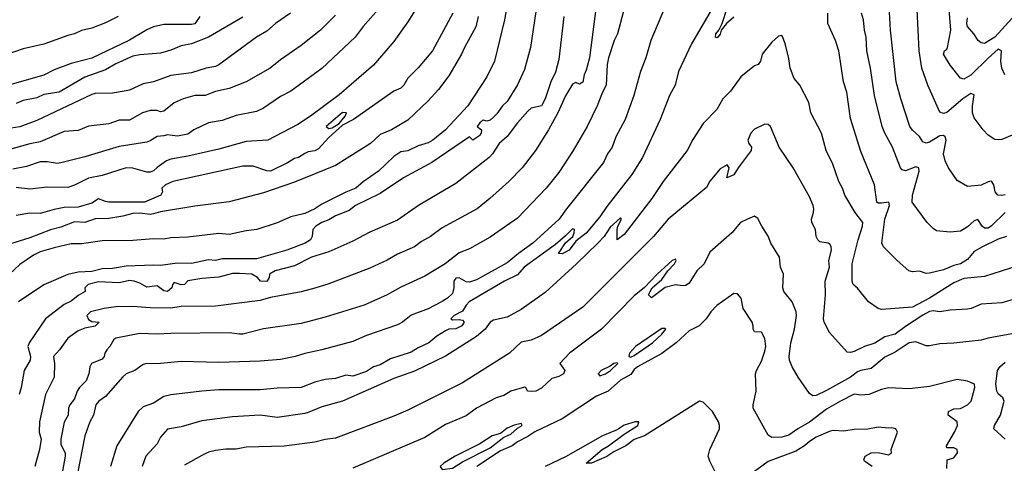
# Model space of a CAD drawing. Header units: metres. Extents: x -46681 to -43747, y -240911 to -237677.
# Tile 428 of 656: x -44574 to -44431, y -239863 to -239798. Entities that reach past the tile are written whole.
import ezdxf

# ---------------------------------------------------------------- set-up
doc = ezdxf.new("R2010")
doc.units = ezdxf.units.M
doc.layers.add('CONTOUR_INDEX', color=1, linetype='Continuous')
doc.layers.add('CONTOUR_INTER', color=3, linetype='Continuous')

msp = doc.modelspace()

# ---------------------------------------------------------------- linework, layer by layer
at = {"layer": 'CONTOUR_INDEX'}
for points, elevation in [([(-44502.73, -239794.02), (-44503.52, -239798.52), (-44504.96, -239804.52), (-44506.1, -239806.8), (-44508.85, -239811.02), (-44512.11, -239814.52), (-44513.95, -239816.02), (-44514.6, -239816.41), (-44516.1, -239816.86), (-44517.6, -239817.57), (-44518.6, -239817.7), (-44519.6, -239818.37), (-44521.84, -239820.52), (-44524.1, -239822.09), (-44525.16, -239823.02), (-44526.6, -239823.6), (-44530.1, -239825.34), (-44531.12, -239826.02), (-44532.6, -239826.67), (-44534.6, -239827.18), (-44536.6, -239828.05), (-44539.57, -239829.02), (-44541.1, -239829.2), (-44543.6, -239829.72), (-44545.1, -239829.61), (-44549.6, -239830.13), (-44552.1, -239830.22), (-44553.1, -239830.4), (-44554.6, -239830.39), (-44557.6, -239830.64), (-44562.1, -239830.67), (-44565.1, -239831.1), (-44566.6, -239831.11), (-44569.1, -239831.66), (-44571.1, -239832.27), (-44572.1, -239832.74), (-44574.1, -239834.09), (-44575.6, -239835.53)], 100), ([(-44479.68, -239795.52), (-44482.21, -239801.52), (-44482.94, -239804.02), (-44483.7, -239806.02), (-44484.65, -239809.52), (-44485.95, -239813.02), (-44487.29, -239815.52), (-44487.85, -239817.02), (-44488.52, -239818.02), (-44489.1, -239819.27), (-44494.49, -239826.02), (-44495.56, -239827.52), (-44499.4, -239831.02), (-44501.49, -239832.52), (-44503.1, -239833.89), (-44507.6, -239836.36), (-44508.6, -239836.68), (-44509.1, -239836.64), (-44510.1, -239836.04), (-44510.6, -239836.12), (-44510.87, -239836.52), (-44510.89, -239837.52), (-44511.1, -239838.33), (-44511.79, -239839.02), (-44512.6, -239839.51), (-44514.6, -239840.58), (-44517.1, -239841.48), (-44518.34, -239842.52), (-44519.1, -239842.91), (-44523.6, -239844.46), (-44525.6, -239845.31), (-44530.1, -239846.54), (-44532.6, -239847.05), (-44534, -239847.52), (-44536.1, -239847.94), (-44539.1, -239848.2), (-44545.1, -239848.36), (-44550.6, -239848.22), (-44554.1, -239848.58), (-44555.6, -239848.53), (-44556.1, -239848.66), (-44557.33, -239849.52), (-44558.6, -239850.03), (-44559.1, -239850.44), (-44561.6, -239853.3), (-44562.56, -239854.02), (-44563, -239854.52), (-44563.33, -239856.02), (-44563.88, -239857.02), (-44564.62, -239859.02), (-44565.7, -239864.52)], 95), ([(-44430.6, -239826.53), (-44432.6, -239828.47), (-44433.1, -239828.82), (-44433.6, -239828.81), (-44433.94, -239828.52), (-44434.6, -239827.57), (-44435.1, -239827.74), (-44436.1, -239828.61), (-44437.1, -239829.25), (-44438.6, -239829.41), (-44440.6, -239829.21), (-44441.1, -239828.89), (-44441.94, -239828.02), (-44444.14, -239825.02), (-44444.08, -239824.02), (-44443.11, -239820.52), (-44443.18, -239820.02), (-44443.6, -239819.91), (-44445.1, -239820.46), (-44445.6, -239820.33), (-44445.84, -239820.02), (-44447, -239817.02), (-44448.1, -239815.02), (-44448.49, -239814.02), (-44449.62, -239809.52), (-44450.2, -239805.52), (-44450.74, -239803.02), (-44450.83, -239801.02), (-44451.08, -239800.02), (-44451.25, -239798.52), (-44451.54, -239797.52)], 95), ([(-44528.1, -239797.82), (-44530.29, -239800.02), (-44533.1, -239802.26), (-44536.1, -239804.32), (-44537.61, -239805.52), (-44541.1, -239807.53), (-44543.6, -239808.5), (-44545.6, -239808.93), (-44547.1, -239809.5), (-44548.6, -239809.54), (-44550.28, -239810.02), (-44551.6, -239810.6), (-44553.1, -239811.82), (-44553.6, -239811.88), (-44554.1, -239811.69), (-44555.1, -239811.68), (-44556.22, -239812.02), (-44558.1, -239813.12), (-44559.6, -239813.11), (-44561.1, -239813.62), (-44564.1, -239813.96), (-44565.6, -239814.59), (-44567.6, -239814.76), (-44571.1, -239816.28), (-44572.6, -239816.54), (-44576.6, -239817.66)], 105), ([(-44439.1, -239863.78), (-44439.04, -239862.52), (-44438.1, -239862.23), (-44437.56, -239861.52), (-44437.6, -239861.01), (-44438.1, -239860.79), (-44439.1, -239860.79), (-44439.14, -239860.52), (-44437.99, -239858.52), (-44437.56, -239857.52), (-44437.6, -239857), (-44438.9, -239856.02), (-44438.85, -239855.52), (-44438.1, -239855.11), (-44437.1, -239855.04), (-44436.1, -239854.53), (-44435.56, -239854.02), (-44435, -239852.02), (-44435.08, -239851.52), (-44436.1, -239851.08), (-44437.6, -239850.84), (-44441.6, -239851.87), (-44444.6, -239852.21), (-44447.6, -239852.08), (-44448.6, -239852.3), (-44450.44, -239853.02), (-44451.6, -239853.11), (-44452.6, -239853), (-44454.6, -239853.98), (-44456.6, -239855.15), (-44459.1, -239857.07), (-44460.78, -239858.02), (-44462.1, -239858.95), (-44463.1, -239859.23), (-44464.6, -239859.29), (-44465.1, -239858.93), (-44467.32, -239855.02), (-44467.31, -239854.52), (-44466.85, -239852.52), (-44466.96, -239850.02), (-44466.82, -239849.52), (-44466.1, -239848.2), (-44465.6, -239846.71), (-44465.46, -239846.02), (-44465.6, -239844.9), (-44466.1, -239843.97), (-44467.1, -239843.91), (-44467.31, -239843.52), (-44467.29, -239843.02), (-44467.44, -239842.52), (-44468.77, -239840.52), (-44469.02, -239839.02), (-44469.6, -239838.38), (-44470.1, -239838.31), (-44472.6, -239840.08), (-44473.47, -239841.02), (-44474.14, -239842.02), (-44475.18, -239843.02), (-44476.6, -239843.78), (-44478.49, -239845.52), (-44480.6, -239847.08), (-44484.13, -239849.02), (-44484.6, -239849.4), (-44485.1, -239850.13), (-44486.6, -239850.95), (-44488.42, -239852.52), (-44490.1, -239853.28), (-44495.1, -239856.55), (-44499.1, -239858.45), (-44500.1, -239859.13), (-44501.6, -239859.9), (-44502.39, -239860.52), (-44504.1, -239861.24), (-44507.55, -239863.52)], 90), ([(-44480.6, -239843.44), (-44484.43, -239846.02), (-44485.31, -239847.02), (-44485.42, -239847.52), (-44485.1, -239847.57), (-44484.6, -239847.35), (-44481.93, -239845.52), (-44480.6, -239844.26), (-44480.03, -239843.52), (-44480.1, -239843.41), (-44480.6, -239843.44)], 90), ([(-44487.6, -239848.5), (-44488.1, -239848.89), (-44489.44, -239849.52), (-44489.88, -239850.02), (-44489.6, -239850.32), (-44488.81, -239850.02), (-44488.05, -239849.52), (-44486.99, -239848.52), (-44487.1, -239848.43), (-44487.6, -239848.5)], 90), ([(-44502.1, -239857.5), (-44503.1, -239857.92), (-44504.1, -239858.71), (-44505.28, -239859.02), (-44507.1, -239860.2), (-44510.7, -239862.02), (-44512.35, -239863.02), (-44512.87, -239863.52), (-44512.6, -239863.94), (-44511.1, -239863.75), (-44509.6, -239862.81), (-44505.6, -239860.78), (-44503.6, -239859.23), (-44502.6, -239858.78), (-44501.6, -239857.92), (-44500.91, -239857.52), (-44501.1, -239857.25), (-44502.1, -239857.5)], 90)]:
    msp.add_lwpolyline(points, dxfattribs=dict(at, elevation=elevation))
at = {"layer": 'CONTOUR_INTER'}
for points, elevation in [([(-44498.18, -239792.02), (-44499.73, -239802.52), (-44500.6, -239805.71), (-44501.6, -239807.96), (-44503.1, -239810.39), (-44503.8, -239811.02), (-44504.6, -239812.18), (-44505.1, -239812.68), (-44505.6, -239813.09), (-44506.1, -239813.26), (-44506.6, -239813.13), (-44507.1, -239813.51), (-44507.49, -239814.02), (-44506.86, -239814.52), (-44506.9, -239815.02), (-44507.1, -239815.34), (-44508.1, -239816), (-44508.6, -239815.52), (-44514.1, -239819.27), (-44518.23, -239821.52), (-44521.6, -239823.8), (-44525.2, -239825.52), (-44526.1, -239826.23), (-44528.12, -239827.02), (-44529.1, -239827.63), (-44530.11, -239828.02), (-44530.98, -239828.52), (-44531.43, -239829.02), (-44531.53, -239830.02), (-44531.76, -239830.52), (-44532.53, -239831.02), (-44535.21, -239832.02), (-44539.6, -239833.27), (-44544.6, -239833.28), (-44545.6, -239833.53), (-44546.6, -239833.42), (-44549.1, -239833.96), (-44551.1, -239833.92), (-44553.6, -239834.26), (-44554.6, -239834.19), (-44558.6, -239834.33), (-44560.6, -239834.67), (-44562.1, -239834.72), (-44563.6, -239835.13), (-44565.6, -239835.22), (-44567.1, -239835.56), (-44570.6, -239837.09), (-44574.25, -239839.52)], 99), ([(-44515.56, -239795.52), (-44517.6, -239798.79), (-44519.6, -239801.64), (-44522.6, -239805.11), (-44527.6, -239809.42), (-44531.74, -239812.52), (-44533.6, -239813.74), (-44537.98, -239816.02), (-44541.1, -239816.19), (-44545.1, -239817.31), (-44549.6, -239818.35), (-44552.1, -239818.76), (-44552.7, -239819.02), (-44554.1, -239819.97), (-44554.6, -239820.47), (-44555.1, -239820.69), (-44555.6, -239820.68), (-44557.6, -239820.08), (-44558.6, -239820.05), (-44562.1, -239821.17), (-44564.1, -239821.54), (-44566.1, -239822.55), (-44567.1, -239822.89), (-44570.1, -239822.84), (-44572.6, -239823.13), (-44574.6, -239822.89)], 103), ([(-44472.6, -239795.7), (-44476.29, -239802.02), (-44478.17, -239806.02), (-44478.66, -239808.02), (-44479.47, -239809.52), (-44480.85, -239813.02), (-44483.4, -239818.52), (-44484.94, -239821.02), (-44488.6, -239825.65), (-44489.6, -239827.16), (-44491.6, -239829.57), (-44493.1, -239830.69), (-44494.1, -239832.02), (-44495.1, -239832.55), (-44495.62, -239832.52), (-44494.6, -239830.98), (-44493.56, -239830.02), (-44493.35, -239829.52), (-44493.33, -239829.02), (-44493.6, -239828.92), (-44494.6, -239829.95), (-44496.1, -239831.22), (-44500.63, -239834.52), (-44501.6, -239835.61), (-44503.52, -239836.52), (-44508.63, -239839.52), (-44509.11, -239840.02), (-44509.6, -239840.9), (-44510.82, -239841.52), (-44511.31, -239842.02), (-44511.1, -239842.16), (-44510.1, -239842.1), (-44509.6, -239842.21), (-44509.36, -239842.52), (-44509.7, -239843.02), (-44510.6, -239843.48), (-44511.6, -239843.54), (-44512.1, -239843.76), (-44513.34, -239844.52), (-44514.51, -239845.52), (-44516.1, -239846.22), (-44517.1, -239846.89), (-44520.1, -239847.82), (-44521.6, -239848.7), (-44522.6, -239849.02), (-44523.6, -239849.68), (-44525.6, -239850.34), (-44526.6, -239850.23), (-44528.1, -239850.71), (-44529.6, -239850.82), (-44531.1, -239851.21), (-44533.1, -239852.01), (-44536.6, -239852.12), (-44539.1, -239852.34), (-44545.1, -239852.37), (-44547.6, -239852.53), (-44552.1, -239853.06), (-44553.1, -239853.33), (-44554.6, -239854.27), (-44556.1, -239854.8), (-44556.87, -239855.52), (-44559.93, -239860.52), (-44560.86, -239863.52)], 94), ([(-44534.65, -239797.52), (-44536.85, -239799.02), (-44538.1, -239800.17), (-44539.6, -239801.03), (-44545.1, -239805.04), (-44545.6, -239805.3), (-44546.94, -239805.52), (-44549.1, -239806.2), (-44552.1, -239806.61), (-44554.6, -239807.51), (-44556.1, -239807.8), (-44558.1, -239808.74), (-44558.6, -239808.86), (-44560.6, -239809.16), (-44563.1, -239809.23), (-44563.6, -239809.36), (-44571.6, -239813.15), (-44574.1, -239814.07), (-44576.6, -239814.48)], 106), ([(-44521.92, -239797.02), (-44524.1, -239799.5), (-44525.24, -239801.02), (-44530.1, -239805.58), (-44534.6, -239808.89), (-44536.1, -239809.64), (-44538.6, -239811.36), (-44539.6, -239811.84), (-44542.6, -239812.45), (-44544.6, -239813.15), (-44546.6, -239813.5), (-44548.75, -239814.52), (-44549.6, -239815.13), (-44551.1, -239815.42), (-44552.6, -239815.22), (-44553.1, -239815.4), (-44554.1, -239815.46), (-44555.1, -239816.12), (-44555.6, -239816.3), (-44559.6, -239816.92), (-44564.6, -239818.45), (-44568.1, -239819.32), (-44568.6, -239819.4), (-44570.1, -239819.17), (-44571.1, -239819.19), (-44573.1, -239819.83), (-44575.1, -239820.22)], 104), ([(-44511.01, -239797.52), (-44513.98, -239803.02), (-44516.1, -239805.5), (-44517.6, -239806.98), (-44518.17, -239808.02), (-44518.6, -239808.44), (-44519.6, -239808.91), (-44525.5, -239813.02), (-44527.1, -239813.83), (-44529.1, -239815.63), (-44530.6, -239817.27), (-44531.1, -239817.58), (-44532.1, -239817.71), (-44532.6, -239817.94), (-44533.49, -239818.52), (-44534.1, -239818.69), (-44535.1, -239819.31), (-44537.6, -239820.52), (-44538.1, -239820.5), (-44540.1, -239819.78), (-44541.6, -239819.79), (-44551.8, -239822.02), (-44552.87, -239822.52), (-44553.41, -239823.02), (-44553.31, -239823.52), (-44553.54, -239824.02), (-44555.91, -239825.02), (-44561.1, -239825.04), (-44561.6, -239824.96), (-44562.6, -239824.55), (-44563.6, -239825.17), (-44565.6, -239825.78), (-44567.6, -239825.83), (-44569.1, -239826.09), (-44571.1, -239826.7), (-44572.6, -239826.64), (-44574.6, -239826.98)], 102), ([(-44490.15, -239796.52), (-44491.15, -239804.02), (-44491.6, -239805.82), (-44491.91, -239806.52), (-44492.1, -239807.6), (-44492.6, -239807.85), (-44493.1, -239807.63), (-44493.6, -239807.88), (-44494.6, -239809.55), (-44495.74, -239812.02), (-44497.08, -239814.52), (-44499, -239817.52), (-44500.92, -239820.02), (-44502.85, -239822.02), (-44505.65, -239824.52), (-44507.5, -239826.02), (-44512.6, -239828.75), (-44514.27, -239830.02), (-44515.6, -239830.77), (-44516.61, -239831.52), (-44519.1, -239832.61), (-44520.6, -239833.48), (-44523.1, -239834.63), (-44529.1, -239836.91), (-44531.1, -239837.55), (-44533.1, -239838.08), (-44537.6, -239838.92), (-44539.1, -239839.34), (-44545.6, -239840.19), (-44550.6, -239840.21), (-44552.1, -239840.44), (-44555.1, -239840.42), (-44557.6, -239840.21), (-44560.1, -239840.26), (-44561.8, -239840.52), (-44563.8, -239841.02), (-44564.31, -239841.52), (-44564.1, -239842.12), (-44563.6, -239842.38), (-44562.51, -239842.52), (-44563.1, -239843.06), (-44564.6, -239843.38), (-44565.6, -239843.78), (-44567.1, -239844.84), (-44568.29, -239846.52), (-44569.18, -239847.52), (-44569.02, -239848.52), (-44569.1, -239850.52), (-44570.32, -239853.02), (-44571.19, -239857.02), (-44571.26, -239858.52), (-44570.99, -239859.52), (-44571.2, -239861.02), (-44571.91, -239863.52)], 97), ([(-44485.97, -239796.52), (-44487.04, -239800.52), (-44487.55, -239801.52), (-44488.37, -239804.02), (-44488.54, -239805.02), (-44488.71, -239808.02), (-44489.24, -239809.02), (-44490, -239811.02), (-44491.47, -239814.02), (-44493.52, -239817.52), (-44495.6, -239820.72), (-44497.44, -239823.02), (-44501.6, -239827.36), (-44505.6, -239830.13), (-44508.6, -239831.85), (-44510.1, -239832.42), (-44512.14, -239834.02), (-44515.1, -239835.82), (-44518.6, -239837.42), (-44520.6, -239838.52), (-44523.96, -239840.02), (-44529.6, -239841.79), (-44533.1, -239842.69), (-44538.6, -239843.48), (-44541.6, -239844.23), (-44542.1, -239844.27), (-44543.6, -239844.06), (-44552.1, -239844.14), (-44554.1, -239844.26), (-44556.6, -239844.16), (-44560.1, -239844.83), (-44560.39, -239845.02), (-44560.95, -239846.02), (-44561.41, -239846.52), (-44561.68, -239847.02), (-44561.78, -239847.52), (-44562.1, -239847.88), (-44563.66, -239848.52), (-44563.87, -239849.02), (-44564.02, -239850.02), (-44564.43, -239851.02), (-44565.41, -239852.02), (-44565.73, -239852.52), (-44566.1, -239853.68), (-44566.79, -239854.52), (-44566.97, -239855.02), (-44567.05, -239856.02), (-44567.6, -239857.06), (-44568.12, -239859.52), (-44568.1, -239860.31), (-44567.49, -239861.52), (-44567.46, -239862.02), (-44568.01, -239865.02)], 96), ([(-44470.1, -239798.14), (-44471.2, -239799.02), (-44471.96, -239800.02), (-44472.1, -239800.59), (-44472.46, -239801.02), (-44472.6, -239801.14), (-44472.77, -239801.02), (-44472.72, -239800.52), (-44472.31, -239800.02), (-44471.81, -239799.02), (-44471.1, -239796.79)], 94), ([(-44430.43, -239830.02), (-44431.6, -239830.42), (-44433.9, -239831.52), (-44435.1, -239832.24), (-44436.1, -239833.37), (-44437.1, -239834.01), (-44438.1, -239834.25), (-44439.6, -239834.9), (-44441.6, -239835.39), (-44442.1, -239835.41), (-44443.1, -239835.1), (-44444.1, -239835.17), (-44444.62, -239835.02), (-44446.34, -239833.52), (-44448.3, -239831.52), (-44448.57, -239831.02), (-44448.12, -239827.52), (-44447.46, -239825.52), (-44447.56, -239825.02), (-44448.6, -239825.18), (-44449.1, -239825.17), (-44449.28, -239825.02), (-44449.62, -239822.52), (-44451.6, -239817.66), (-44453.1, -239812.85), (-44453.67, -239809.02), (-44454.13, -239807.52), (-44454.81, -239803.02), (-44455.29, -239801.52), (-44456.42, -239799.02), (-44456.44, -239797.52)], 94), ([(-44430.6, -239823.95), (-44431.1, -239824.07), (-44431.67, -239824.02), (-44432.08, -239823.52), (-44432.24, -239822.52), (-44432.6, -239822), (-44433.1, -239822.08), (-44434.1, -239822.57), (-44436.1, -239822.75), (-44437.6, -239821.9), (-44438.87, -239820.02), (-44439.36, -239819.02), (-44439.58, -239818.02), (-44439.18, -239816.02), (-44439.32, -239815.52), (-44439.6, -239815.33), (-44440.1, -239815.41), (-44441.6, -239816.3), (-44442.1, -239816.44), (-44442.6, -239816.27), (-44443.1, -239815.5), (-44444.1, -239814.57), (-44444.46, -239814.02), (-44445.79, -239810.02), (-44446.46, -239807.52), (-44447.29, -239800.02), (-44447.51, -239796.52)], 96), ([(-44429.6, -239815.31), (-44431.1, -239815.91), (-44431.6, -239815.99), (-44432.1, -239815.9), (-44433.1, -239815.29), (-44433.79, -239814.52), (-44435.1, -239812.77), (-44435.37, -239812.02), (-44435.36, -239811.02), (-44435.1, -239809.44), (-44435.6, -239809.22), (-44436.75, -239810.02), (-44439.1, -239811.99), (-44439.6, -239812.16), (-44440.1, -239811.92), (-44441.88, -239808.02), (-44442.74, -239805.52), (-44443.11, -239803.02), (-44443.43, -239797.02)], 97), ([(-44430.63, -239806.52), (-44431.11, -239805.52), (-44431.22, -239804.52), (-44431.14, -239803.02), (-44431.6, -239802.76), (-44433.1, -239804.06), (-44435.6, -239806.56), (-44436.6, -239807.15), (-44437.1, -239807.01), (-44438.6, -239805.12), (-44439.56, -239803.52), (-44439.45, -239803.02), (-44439.1, -239802.77), (-44438.99, -239802.52), (-44438.51, -239800.02), (-44438.74, -239797.02)], 98), ([(-44428.1, -239796.61), (-44432.1, -239801.04), (-44433.6, -239801.94), (-44434.1, -239801.87), (-44434.51, -239801.52), (-44435.16, -239800.52), (-44436.1, -239799.48), (-44436.19, -239799.02), (-44436.1, -239798.22)], 99), ([(-44559.76, -239798.02), (-44561.6, -239798.92), (-44563.6, -239799.7), (-44565.1, -239800.07), (-44566.1, -239800.52), (-44567.1, -239800.77), (-44570.6, -239802.06), (-44573.6, -239802.72), (-44578.1, -239804.29)], 109), ([(-44547.86, -239798.02), (-44548.6, -239799.09), (-44549.1, -239799.19), (-44553.1, -239799.2), (-44554.6, -239799.53), (-44555.6, -239799.95), (-44558.1, -239801.47), (-44563.6, -239804.1), (-44566.6, -239804.88), (-44569.1, -239805.79), (-44570.6, -239806.55), (-44577.6, -239808.53)], 108), ([(-44507.35, -239798.02), (-44507.67, -239799.52), (-44509.35, -239802.52), (-44509.76, -239803.52), (-44511.6, -239806.64), (-44513.1, -239808.63), (-44514.6, -239810.31), (-44517.6, -239813.09), (-44519.96, -239814.52), (-44521.6, -239815.18), (-44523.02, -239816.52), (-44528.1, -239819.71), (-44534.1, -239822.12), (-44538.6, -239823.69), (-44543.6, -239824.97), (-44548.6, -239825.6), (-44553.6, -239826.46), (-44554.6, -239826.75), (-44555.1, -239826.83), (-44556.6, -239826.65), (-44557.6, -239826.69), (-44559.1, -239827.09), (-44561.1, -239827.42), (-44563.1, -239827.45), (-44564.6, -239828.01), (-44566.1, -239827.92), (-44568.1, -239828.69), (-44569.6, -239829.08), (-44572.6, -239830.22), (-44575.6, -239831.16)], 101), ([(-44541.6, -239798.12), (-44546.6, -239801.04), (-44549.1, -239801.98), (-44550.6, -239802.28), (-44552.1, -239802.93), (-44553.6, -239803.37), (-44556.6, -239803.59), (-44557.6, -239803.79), (-44560.1, -239804.9), (-44561.6, -239805.77), (-44564.6, -239806.85), (-44568.37, -239809.02), (-44570.6, -239809.36), (-44571.6, -239809.88), (-44573.6, -239810.25), (-44574.6, -239810.69)], 107), ([(-44494.87, -239798.02), (-44495.6, -239804.3), (-44496.1, -239806.14), (-44496.78, -239807.52), (-44497.6, -239809.99), (-44498.1, -239811.01), (-44499.6, -239811.36), (-44500.1, -239811.79), (-44501.6, -239813.47), (-44503.1, -239815.46), (-44504.28, -239816.52), (-44505.26, -239818.02), (-44505.74, -239818.52), (-44510.6, -239822.32), (-44516.04, -239825.52), (-44519.1, -239827.65), (-44523.1, -239829.39), (-44525.6, -239830.72), (-44529.1, -239832.26), (-44531.6, -239833.06), (-44534.1, -239834.31), (-44536.88, -239835.02), (-44537.73, -239835.52), (-44537.76, -239836.02), (-44538.1, -239836.57), (-44539.03, -239836.52), (-44539.48, -239836.02), (-44540.32, -239835.52), (-44542.1, -239835.4), (-44543.1, -239835.44), (-44545.1, -239835.96), (-44547.6, -239836.17), (-44549.6, -239836.51), (-44550.1, -239837.03), (-44550.6, -239837.08), (-44551.6, -239836.74), (-44551.86, -239837.02), (-44551.94, -239837.52), (-44552.6, -239838.05), (-44553.1, -239837.96), (-44554.1, -239837.2), (-44555.6, -239837.41), (-44556.6, -239836.81), (-44557.42, -239836.52), (-44558.1, -239836.45), (-44559.6, -239836.79), (-44562.6, -239836.61), (-44564.13, -239837.02), (-44564.59, -239837.52), (-44564.55, -239838.02), (-44565.6, -239838.61), (-44566.6, -239839.46), (-44567.6, -239839.92), (-44570.35, -239842.02), (-44572.71, -239845.52), (-44572.91, -239846.02), (-44572.53, -239847.52), (-44572.57, -239848.02), (-44573.45, -239849.52), (-44573.87, -239852.02), (-44574.16, -239853.02)], 98), ([(-44425.1, -239833.13), (-44433.6, -239835.86), (-44436.6, -239836.13), (-44438.1, -239836.8), (-44441.6, -239839.03), (-44444.1, -239840.34), (-44448.6, -239840.65), (-44449.09, -239840.52), (-44450.49, -239839.52), (-44452.1, -239837.56), (-44452.74, -239837.02), (-44452.86, -239836.52), (-44452.88, -239834.02), (-44452.03, -239830.52), (-44451.38, -239828.52), (-44451.33, -239828.02), (-44452.42, -239826.52), (-44453.93, -239824.02), (-44454.27, -239823.02), (-44454.81, -239822.02), (-44455.71, -239819.52), (-44456.68, -239817.52), (-44457.36, -239815.02), (-44458.88, -239812.02), (-44459.17, -239810.52), (-44460.51, -239808.02), (-44461.31, -239807.02), (-44461.7, -239806.02), (-44461.9, -239805.52), (-44462.1, -239804.13), (-44462.6, -239802.12), (-44462.97, -239801.02), (-44463.1, -239800.78), (-44463.6, -239800.88), (-44464.6, -239801.75), (-44465.98, -239803.52), (-44466.23, -239804.52), (-44466.56, -239805.02), (-44467.1, -239805.19), (-44469.1, -239806.82), (-44470.6, -239808.88), (-44471.69, -239810.02), (-44472.6, -239811.55), (-44474.6, -239813.59), (-44476.1, -239815.9), (-44476.89, -239817.52), (-44480.42, -239822.02), (-44482.03, -239824.52), (-44486.1, -239829.72), (-44487.1, -239830.52), (-44487.1, -239829.02), (-44487.01, -239828.52), (-44486.47, -239827.52), (-44486.6, -239827.33), (-44488.1, -239828.68), (-44489.01, -239830.02), (-44489.9, -239831.02), (-44493.03, -239834.02), (-44497.6, -239838.18), (-44501.1, -239840.66), (-44503.1, -239841.77), (-44505.1, -239842.21), (-44505.6, -239842.48), (-44506.31, -239843.52), (-44507.6, -239844.58), (-44512.1, -239847.43), (-44516.6, -239849.63), (-44519.6, -239850.72), (-44527.1, -239854.02), (-44530.1, -239854.84), (-44532.1, -239855.67), (-44532.6, -239855.77), (-44536.6, -239856.36), (-44539.1, -239856.05), (-44543.1, -239856.3), (-44547.6, -239856.85), (-44550.6, -239857.72), (-44552.6, -239858.06), (-44553.6, -239859.24), (-44554.1, -239860.19), (-44555.71, -239862.02), (-44556.27, -239863.52)], 93), ([(-44527.1, -239812), (-44529.45, -239814.02), (-44529.1, -239814.32), (-44528.6, -239814.23), (-44527.6, -239813.57), (-44526.72, -239812.52), (-44526.53, -239812.02), (-44527.1, -239812)], 102), ([(-44428.6, -239838.96), (-44431.1, -239839.68), (-44434.1, -239839.88), (-44435.54, -239840.52), (-44436.1, -239840.63), (-44438.6, -239840.75), (-44440.1, -239840.99), (-44441.1, -239840.86), (-44441.6, -239840.97), (-44442.6, -239841.48), (-44445.1, -239843.12), (-44446.6, -239844.27), (-44448.1, -239844.65), (-44449.6, -239845.54), (-44451.1, -239846.03), (-44452.6, -239846.79), (-44453.1, -239846.92), (-44453.6, -239846.88), (-44456.16, -239844.02), (-44456.95, -239842.52), (-44457.05, -239842.02), (-44456.78, -239838.52), (-44456.83, -239836.52), (-44456.16, -239834.52), (-44456.27, -239833.52), (-44455.89, -239832.02), (-44455.92, -239831.52), (-44456.1, -239831.21), (-44456.39, -239831.02), (-44457.6, -239830.82), (-44457.88, -239830.52), (-44458.11, -239830.02), (-44458.21, -239829.02), (-44458.74, -239828.02), (-44458.79, -239827.52), (-44458.49, -239826.52), (-44458.48, -239826.02), (-44458.56, -239825.52), (-44459.1, -239824.24), (-44461.45, -239820.02), (-44463.5, -239817.02), (-44464.77, -239814.02), (-44465.1, -239813.73), (-44465.6, -239813.68), (-44467.1, -239814.42), (-44467.62, -239815.02), (-44468.06, -239816.02), (-44467.91, -239816.52), (-44467.55, -239817.02), (-44467.6, -239817.52), (-44469.49, -239820.02), (-44470.1, -239821.04), (-44471.12, -239821.52), (-44470.78, -239820.02), (-44471.1, -239819.59), (-44472.1, -239820.21), (-44473.6, -239821.99), (-44474.1, -239822.9), (-44479.66, -239827.52), (-44481.81, -239830.02), (-44492.1, -239840.3), (-44498.1, -239844.43), (-44499.6, -239845.13), (-44501.1, -239845.42), (-44502.79, -239847.02), (-44509.6, -239851.32), (-44517.6, -239855.32), (-44519.6, -239856.2), (-44528.1, -239859.37), (-44529.6, -239859.56), (-44531.1, -239859.94), (-44535.6, -239860.53), (-44541.1, -239860.7), (-44542.6, -239860.96), (-44544.1, -239860.98), (-44545.6, -239861.18), (-44546.6, -239861.43), (-44547.6, -239861.88), (-44550.1, -239863.29)], 92), ([(-44429.1, -239844.12), (-44433.1, -239844.82), (-44434.1, -239845.1), (-44438.1, -239845.56), (-44440.1, -239845.65), (-44441.6, -239845.96), (-44442.1, -239845.96), (-44443.6, -239845.38), (-44444.6, -239845.51), (-44446.6, -239846.86), (-44448.1, -239847.61), (-44450.1, -239849.24), (-44451.6, -239849.52), (-44452.1, -239849.73), (-44453.1, -239850.5), (-44456.6, -239852.45), (-44458.1, -239853.17), (-44458.6, -239853.23), (-44459.1, -239852.88), (-44460.75, -239850.52), (-44461.63, -239849.02), (-44462, -239848.02), (-44462.06, -239847.52), (-44461.83, -239845.52), (-44461.28, -239843.52), (-44460.97, -239841.52), (-44461.02, -239841.02), (-44461.62, -239839.52), (-44462.83, -239838.02), (-44463, -239837.52), (-44462.88, -239835.52), (-44463.3, -239834.52), (-44463.45, -239833.02), (-44464.72, -239831.02), (-44465.1, -239830.01), (-44466.05, -239828.52), (-44466.6, -239827.41), (-44467.1, -239827.1), (-44468.1, -239827.5), (-44469.12, -239828.02), (-44470.39, -239829.52), (-44473.6, -239832.31), (-44474.43, -239834.02), (-44475.51, -239835.02), (-44476.6, -239836.84), (-44477.1, -239837.18), (-44477.6, -239837.22), (-44478.6, -239837.05), (-44480.1, -239837.45), (-44482.1, -239838.94), (-44482.52, -239838.52), (-44482.3, -239838.02), (-44481.98, -239837.52), (-44480.6, -239836.28), (-44479.72, -239835.02), (-44478.74, -239834.02), (-44478.5, -239833.52), (-44478.6, -239833.35), (-44479.11, -239833.52), (-44481.29, -239835.52), (-44483.1, -239837.46), (-44484.6, -239838.69), (-44489.39, -239843.52), (-44494.05, -239847.02), (-44495.44, -239848.52), (-44494.7, -239849.52), (-44494.92, -239850.02), (-44495.6, -239850.4), (-44496.6, -239850.68), (-44498.1, -239852.11), (-44498.96, -239852.52), (-44499.6, -239852.59), (-44500.16, -239852.52), (-44500.39, -239852.02), (-44500.6, -239851.97), (-44502.6, -239852.53), (-44503.6, -239853.16), (-44504.72, -239853.52), (-44507.6, -239855.01), (-44509.1, -239856.14), (-44512.1, -239857.41), (-44515.1, -239859.3), (-44525.6, -239863.73)], 91), ([(-44430.59, -239859.52), (-44432.26, -239858.02), (-44432.17, -239857.52), (-44431.29, -239856.02), (-44430.73, -239854.02), (-44430.95, -239853.52), (-44431.6, -239852.92), (-44431.83, -239852.52), (-44431.94, -239851.52), (-44431.7, -239849.52), (-44431.38, -239849.02), (-44430.6, -239848.31)], 91), ([(-44472.18, -239865.52), (-44473.6, -239862.71), (-44473.83, -239862.02), (-44473.61, -239861.02), (-44472.21, -239858.02), (-44472.18, -239857.52), (-44472.32, -239857.02), (-44473.21, -239855.52), (-44473.6, -239855.09), (-44474.6, -239854.12), (-44475.1, -239854.02), (-44483.1, -239859.02), (-44484.6, -239859.58), (-44485.84, -239860.52), (-44487.6, -239861.39), (-44488.6, -239862.07), (-44490.82, -239863.02), (-44491.63, -239863.02), (-44489.3, -239861.02), (-44488.35, -239860.52), (-44486.1, -239858.79), (-44484.1, -239857.56), (-44483.92, -239857.02), (-44484.48, -239857.02), (-44486.1, -239857.51), (-44487.1, -239858.16), (-44489.23, -239859.02), (-44494.6, -239862.08), (-44497.6, -239863.49)], 89), ([(-44449.99, -239863.52), (-44451.1, -239862.73), (-44451.19, -239862.52), (-44450.99, -239862.02), (-44450.1, -239861.52), (-44449.1, -239861.47), (-44447.6, -239861.79), (-44447.16, -239861.52), (-44447.21, -239861.02), (-44446.27, -239858.52), (-44446.51, -239858.02), (-44447.1, -239857.86), (-44447.6, -239857.93), (-44449.1, -239857.79), (-44450.6, -239858.05), (-44452.6, -239858.12), (-44454.1, -239858.38), (-44455.6, -239858.28), (-44456.1, -239858.35), (-44458.1, -239859.22), (-44459.1, -239859.85), (-44459.81, -239860.52), (-44461.1, -239861.28), (-44465.1, -239862.8), (-44467.1, -239864.24)], 89)]:
    msp.add_lwpolyline(points, dxfattribs=dict(at, elevation=elevation))

doc.saveas('drawing.dxf')
